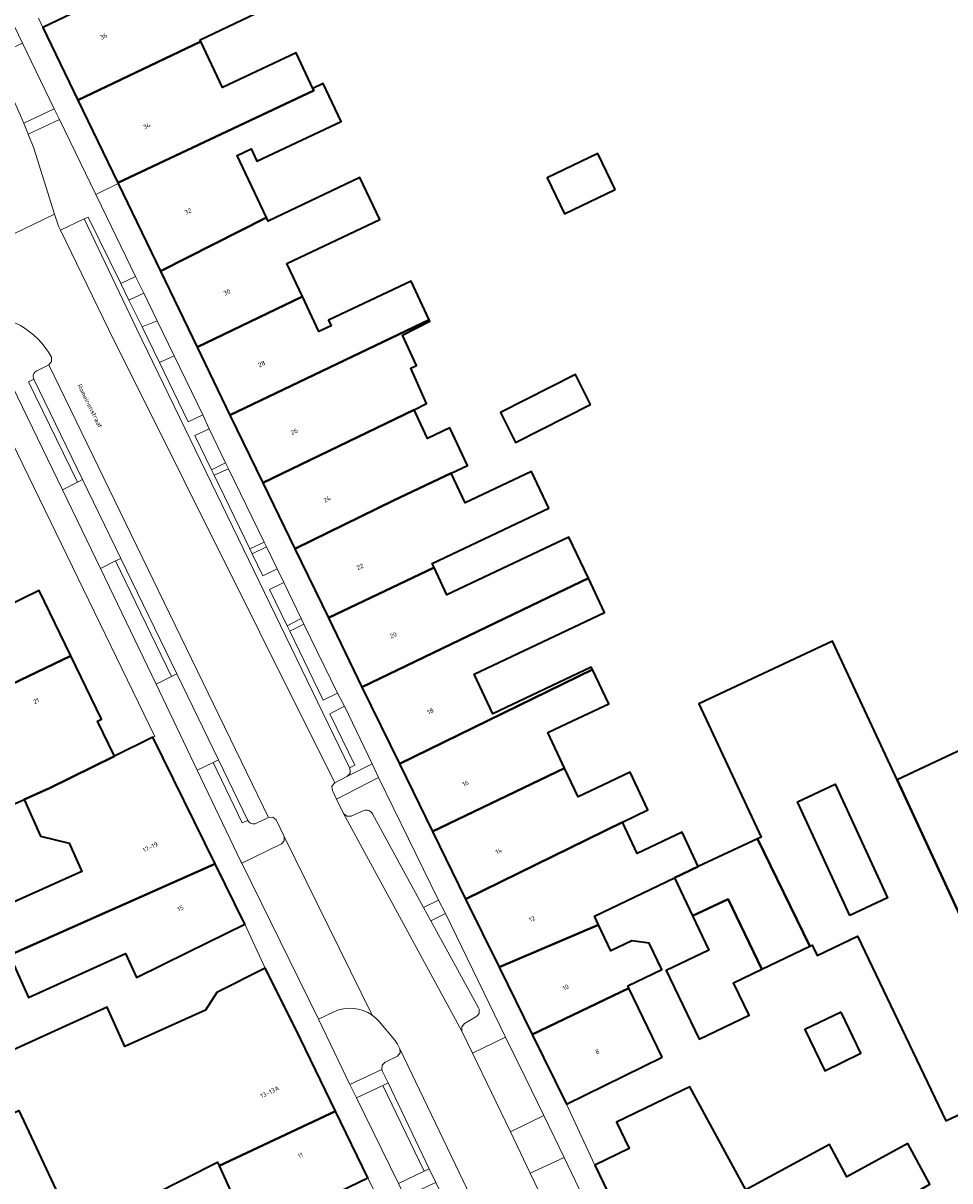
# Model space of a CAD drawing. Header units: metres. Extents: x 197700 to 204338, y 317132 to 325229.
# Tile 262 of 656: x 200334 to 200407, y 318906 to 318997. Entities that reach past the tile are written whole.
import ezdxf
from ezdxf.enums import TextEntityAlignment as Align

# ---------------------------------------------------------------- set-up
doc = ezdxf.new("R2010")
doc.units = ezdxf.units.M
for name, color, linetype, lineweight in [('B-WE-GR-BEPLANTING_CULTUUR_BODEMBEDEKKER-GV', 90, 'Continuous', 18), ('B-WE-GR-BEPLANTING_CULTUUR_HEESTERS-GV', 90, 'Continuous', 18), ('B-WE-OG-BEBOUWING-GV', 7, 'Continuous', 35), ('B-WE-OG-BEBOUWING-T18', 10, 'Continuous', 18), ('B-WE-OG-TERREIN_ERF-GV', 7, 'Continuous', 18), ('B-WE-OG-TOPOGRAFIE-T18', 10, 'Continuous', 18), ('B-WE-VH-VERHARDING_ASFALT-GV', 252, 'Continuous', 18), ('B-WE-VH-VERHARDING_BETONSTRAATSTEEN-GV', 252, 'Continuous', 18), ('B-WE-VH-VERHARDING_OPEN-GV', 252, 'Continuous', 18), ('B-WE-VH-VERHARDING_STRAATBAKSTEEN-GV', 252, 'Continuous', 18), ('B-WE-VH-VERHARDING_TEGEL-GV', 252, 'Continuous', 18)]:
    doc.layers.add(name, color=color, linetype=linetype, lineweight=lineweight)
doc.styles.add('NLCS-ISO-M200-T18', font='NLCS-ISO.ttf', dxfattribs={"height": 0.36})

msp = doc.modelspace()

# ---------------------------------------------------------------- linework, layer by layer
at = {"layer": 'B-WE-GR-BEPLANTING_CULTUUR_BODEMBEDEKKER-GV'}
for points in [[(200352.719, 318956.594), (200349.922, 318962.358), (200348.787, 318961.856), (200351.594, 318956.066)], [(200351.784, 318955.674), (200352.619, 318953.951), (200353.743, 318954.485), (200352.895, 318956.232)], [(200358.489, 318944.709), (200355.849, 318950.154), (200354.737, 318949.592), (200357.363, 318944.177)]]:
    msp.add_lwpolyline(points, close=True, dxfattribs=at)
at = {"layer": 'B-WE-GR-BEPLANTING_CULTUUR_HEESTERS-GV'}
for points in [[(200333.821, 318989.547), (200336.207, 318990.682), (200333.715, 318995.84), (200331.365, 318994.745), (200333.024, 318991.33)], [(200334.162, 318988.688), (200334.596, 318987.585), (200336.242, 318982.39), (200336.543, 318981.442), (200336.697, 318981.125), (200338.56, 318982.011), (200338.875, 318982.161), (200341.444, 318976.934), (200342.615, 318977.49), (200339.931, 318983.006), (200339.474, 318983.949), (200336.614, 318989.844)], [(200343.253, 318976.18), (200342.092, 318975.617), (200343.121, 318973.523), (200344.317, 318973.993)], [(200347.909, 318966.611), (200345.653, 318971.247), (200344.484, 318970.721), (200346.754, 318966.054)], [(200348.579, 318962.286), (200349.692, 318962.833), (200348.391, 318965.513), (200347.275, 318964.975)], [(200345.445, 318946.035), (200341.04, 318955.117), (200339.863, 318954.53), (200344.229, 318945.43)], [(200355.644, 318950.578), (200354.27, 318953.412), (200353.145, 318952.875), (200354.534, 318950.01)], [(200365.306, 318907.112), (200362.064, 318913.865), (200359.991, 318912.878), (200363.281, 318906.146)], [(200376.306, 318908.206), (200373.647, 318906.952), (200378.252, 318897.382), (200380.882, 318898.664)]]:
    msp.add_lwpolyline(points, close=True, dxfattribs=at)
for points in [[(200335.986, 318971.155, 0.282926), (200330.189, 318974.459)], [(200334.614, 318969.402, -0.437853), (200334.854, 318970.068)], [(200359.442, 318938.847, -0.40411), (200359.229, 318938.165)], [(200360.562, 318935.477, -0.415258), (200361.229, 318935.224)], [(200352.116, 318934.486, -0.430845), (200351.437, 318934.712)], [(200361.209, 318919.392, 0.261475), (200358.203, 318919.66)], [(200369.584, 318919.958, -0.404522), (200369.369, 318919.247)]]:
    msp.add_lwpolyline(points, format="xyb", dxfattribs=at)
for points in [[(200330.189, 318974.459), (200336.85, 318960.717), (200338.029, 318961.314), (200334.2, 318969.204), (200334.614, 318969.402)], [(200335.794, 318970.546), (200336.01, 318970.812), (200335.986, 318971.155)], [(200334.854, 318970.068), (200335.794, 318970.546)], [(200361.208, 318939.149), (200359.051, 318943.683), (200357.883, 318943.098), (200359.845, 318939.042), (200359.442, 318938.847)], [(200351.437, 318934.712), (200351.001, 318934.507), (200348.719, 318939.276), (200347.465, 318938.653), (200350.885, 318931.478), (200350.957, 318931.358), (200354.085, 318932.866), (200354.296, 318933.113), (200354.284, 318933.439), (200353.657, 318934.741), (200353.394, 318934.964), (200353.051, 318934.941)], [(200359.229, 318938.165), (200361.208, 318939.149)], [(200361.229, 318935.224), (200365.251, 318927.86), (200366.443, 318928.443), (200361.721, 318938.072), (200358.409, 318936.385), (200358.966, 318935.251), (200359.226, 318935.031), (200359.566, 318935.05), (200360.562, 318935.477)], [(200353.051, 318934.941), (200352.116, 318934.486)], [(200369.369, 318919.247), (200368.478, 318918.729), (200368.27, 318918.471), (200368.277, 318918.142), (200369.109, 318916.412), (200371.701, 318917.654), (200366.971, 318927.374), (200365.827, 318926.816), (200369.584, 318919.958)], [(200358.203, 318919.66), (200356.983, 318919.085), (200359.469, 318913.942)], [(200359.469, 318913.942), (200361.976, 318915.123), (200362.013, 318915.447), (200362.241, 318915.683), (200363.196, 318916.168), (200363.409, 318916.422), (200363.388, 318916.753), (200363.209, 318917.097), (200362.994, 318917.421), (200361.771, 318918.895), (200361.505, 318919.16), (200361.209, 318919.392)]]:
    msp.add_lwpolyline(points, dxfattribs=at)
at = {"layer": 'B-WE-OG-BEBOUWING-GV'}
for points in [[(200338.077, 318991.353), (200347.743, 318995.972), (200347.678, 318996.11), (200352.581, 318998.427), (200351.211, 319001.325), (200352.785, 319002.069), (200351.503, 319004.781), (200341.092, 318999.86), (200335.317, 318997.075)], [(200341.213, 318984.849), (200356.635, 318992.123), (200356.561, 318992.281), (200355.236, 318995.086), (200349.454, 318992.353), (200347.743, 318995.972), (200338.077, 318991.353)], [(200356.635, 318992.123), (200341.213, 318984.849), (200341.231, 318984.813), (200344.557, 318977.915), (200352.906, 318982.131), (200350.603, 318987.004), (200351.699, 318987.522), (200352.157, 318986.553), (200358.767, 318989.678), (200357.359, 318992.658), (200356.561, 318992.281)], [(200380.318, 318984.337), (200378.966, 318987.154), (200374.991, 318985.245), (200376.344, 318982.428)], [(200347.446, 318971.924), (200355.733, 318975.914), (200354.508, 318978.505), (200361.818, 318981.96), (200360.258, 318985.262), (200353.039, 318981.85), (200352.906, 318982.131), (200344.557, 318977.915)], [(200347.446, 318971.924), (200350.024, 318966.579), (200365.709, 318974.078), (200364.276, 318977.109), (200357.788, 318974.043), (200357.989, 318973.617), (200357.033, 318973.164), (200355.733, 318975.914)], [(200350.024, 318966.579), (200352.614, 318961.247), (200364.508, 318967.009), (200365.497, 318967.488), (200364.264, 318970.275), (200364.714, 318970.482), (200363.604, 318972.884), (200365.762, 318973.967), (200365.709, 318974.078)], [(200378.391, 318967.414), (200377.202, 318969.768), (200371.302, 318966.788), (200372.492, 318964.434)], [(200355.131, 318956.064), (200362.885, 318959.873), (200367.419, 318962.016), (200368.72, 318962.631), (200367.323, 318965.587), (200365.56, 318964.754), (200364.508, 318967.009), (200352.614, 318961.247)], [(200355.131, 318956.064), (200357.769, 318950.633), (200366.085, 318954.61), (200365.935, 318954.927), (200375.108, 318959.263), (200373.74, 318962.158), (200368.52, 318959.691), (200367.419, 318962.016), (200362.885, 318959.873)], [(200360.411, 318945.193), (200375.1, 318952.275), (200378.222, 318953.751), (200376.689, 318956.994), (200367.101, 318952.462), (200366.085, 318954.61), (200357.769, 318950.633)], [(200378.222, 318953.751), (200375.1, 318952.275), (200360.411, 318945.193), (200363.366, 318939.147), (200378.54, 318946.583), (200378.452, 318946.768), (200370.695, 318943.102), (200369.229, 318946.204), (200379.496, 318951.057)], [(200337.517, 318947.651), (200335.026, 318952.79), (200329.607, 318950.154), (200328.278, 318952.885), (200322.076, 318949.908), (200323.439, 318947.061), (200327.574, 318949.041), (200329.948, 318944.084), (200326.177, 318942.279), (200326.205, 318942.216)], [(200402.517, 318937.907), (200397.412, 318948.808), (200386.907, 318943.888), (200391.821, 318933.395), (200391.517, 318933.253), (200395.629, 318924.809), (200395.82, 318924.9), (200396.215, 318924.073), (200399.396, 318925.594), (200406.336, 318911.078), (200413.336, 318914.373), (200407.42, 318927.243)], [(200337.517, 318947.651), (200326.205, 318942.216), (200329.666, 318934.486), (200333.842, 318936.358), (200335.831, 318937.249), (200340.96, 318939.773), (200339.607, 318942.524), (200339.927, 318942.679)], [(200365.966, 318933.826), (200376.339, 318938.818), (200375.018, 318941.612), (200376.974, 318942.537), (200379.817, 318943.88), (200378.54, 318946.583), (200363.366, 318939.147)], [(200415.687, 318931.085), (200416.537, 318931.483), (200411.548, 318942.136), (200402.517, 318937.907), (200407.42, 318927.243), (200410.918, 318928.851)], [(200348.869, 318931.297), (200343.969, 318941.253), (200340.96, 318939.773), (200335.831, 318937.249), (200333.842, 318936.358), (200335.139, 318933.46), (200337.397, 318932.906), (200338.387, 318930.694), (200321.124, 318922.968), (200322.605, 318919.66), (200328.335, 318922.184), (200332.691, 318924.117)], [(200376.339, 318938.818), (200365.966, 318933.826), (200368.563, 318928.513), (200380.896, 318934.583), (200382.905, 318935.533), (200381.501, 318938.502), (200379.359, 318937.49), (200377.404, 318936.566)], [(200398.77, 318927.241), (200394.659, 318936.177), (200397.638, 318937.547), (200401.749, 318928.611)], [(200386.864, 318931.073), (200385.585, 318933.78), (200382.063, 318932.115), (200380.896, 318934.583), (200368.563, 318928.513), (200371.199, 318923.159), (200379.008, 318926.504), (200378.689, 318927.165), (200384.984, 318930.201)], [(200386.864, 318931.073), (200384.984, 318930.201), (200386.421, 318927.194), (200389.215, 318928.519), (200391.86, 318923.006), (200395.629, 318924.809), (200391.517, 318933.253)], [(200346.721, 318924.337), (200351.207, 318926.545), (200348.869, 318931.297), (200332.691, 318924.117), (200334.177, 318920.782), (200341.817, 318924.241), (200342.676, 318922.346)], [(200386.421, 318927.194), (200387.703, 318924.512), (200384.347, 318922.907), (200386.928, 318917.509), (200390.858, 318919.388), (200389.637, 318921.943), (200391.86, 318923.006), (200389.215, 318928.519)], [(200379.008, 318926.504), (200371.199, 318923.159), (200373.798, 318917.881), (200381.397, 318921.526), (200381.314, 318921.698), (200383.996, 318922.992), (200383.007, 318925.043), (200381.631, 318925.249), (200379.994, 318924.459)], [(200341.313, 318903.911), (200349.065, 318907.829), (200349.192, 318907.548), (200358.335, 318911.835), (200355.186, 318918.346), (200352.803, 318923.087), (200348.991, 318921.171), (200348.101, 318919.789), (200341.763, 318916.92), (200340.365, 318920.007), (200331.204, 318915.859), (200329.86, 318918.828), (200328.335, 318922.184), (200322.605, 318919.66), (200322.644, 318919.573), (200322.156, 318919.355), (200323.625, 318916.242), (200323.97, 318916.404), (200324.256, 318915.794), (200326.17, 318911.718), (200327.408, 318909.08), (200333.425, 318911.904), (200337.923, 318902.32)], [(200384.023, 318916.083), (200381.397, 318921.526), (200373.798, 318917.881), (200376.506, 318912.382), (200380.992, 318914.591)], [(200398.087, 318919.62), (200395.252, 318918.252), (200396.812, 318915.021), (200399.647, 318916.391)], [(200378.726, 318907.597), (200381.852, 318901.114), (200387.166, 318903.677), (200390.484, 318897.752), (200390.72, 318897.378), (200391.87, 318898.035), (200391.638, 318898.516), (200395.408, 318900.465), (200395.58, 318900.132), (200395.945, 318900.338), (200395.813, 318900.576), (200398.214, 318901.933), (200400.446, 318903.184), (200400.359, 318903.34), (200405.081, 318906.108), (200403.356, 318909.293), (200398.546, 318906.687), (200397.176, 318909.216), (200390.597, 318905.653), (200386.203, 318913.767), (200384.94, 318913.158), (200380.425, 318910.981), (200381.428, 318908.9)], [(200349.192, 318907.548), (200350.345, 318904.989), (200339.161, 318899.738), (200339.5, 318899.066), (200341.3, 318895.496), (200344.981, 318897.601), (200347.285, 318898.919), (200346.953, 318899.402), (200349.853, 318900.949), (200356.366, 318904.422), (200360.867, 318906.599), (200358.335, 318911.835)]]:
    msp.add_lwpolyline(points, close=True, dxfattribs=at)
at = {"layer": 'B-WE-OG-TERREIN_ERF-GV'}
for points in [[(200334.968, 318997.8), (200335.317, 318997.075), (200341.092, 318999.86)], [(200352.581, 318998.427), (200347.678, 318996.11), (200347.743, 318995.972), (200349.454, 318992.353), (200355.236, 318995.086), (200356.561, 318992.281), (200357.359, 318992.658), (200358.767, 318989.678), (200352.157, 318986.553), (200351.699, 318987.522), (200350.603, 318987.004), (200352.906, 318982.131), (200353.039, 318981.85), (200360.258, 318985.262), (200361.818, 318981.96), (200354.508, 318978.505), (200355.733, 318975.914), (200357.033, 318973.164), (200357.989, 318973.617), (200357.788, 318974.043), (200364.276, 318977.109), (200365.709, 318974.078), (200365.762, 318973.967), (200363.604, 318972.884), (200364.714, 318970.482), (200364.264, 318970.275), (200365.497, 318967.488), (200364.508, 318967.009), (200365.56, 318964.754), (200367.323, 318965.587), (200368.72, 318962.631), (200367.419, 318962.016), (200368.52, 318959.691), (200373.74, 318962.158), (200375.108, 318959.263), (200365.935, 318954.927), (200366.085, 318954.61), (200367.101, 318952.462), (200376.689, 318956.994), (200378.222, 318953.751), (200379.496, 318951.057), (200369.229, 318946.204), (200370.695, 318943.102), (200378.452, 318946.768), (200378.54, 318946.583), (200379.817, 318943.88), (200376.974, 318942.537), (200375.018, 318941.612), (200376.339, 318938.818), (200377.404, 318936.566), (200379.359, 318937.49), (200381.501, 318938.502), (200382.905, 318935.533), (200380.896, 318934.583), (200382.063, 318932.115), (200385.585, 318933.78), (200386.864, 318931.073), (200391.517, 318933.253), (200391.821, 318933.395), (200386.907, 318943.888), (200397.412, 318948.808), (200402.517, 318937.907), (200411.548, 318942.136)], [(200329.607, 318950.154), (200335.026, 318952.79), (200337.517, 318947.651), (200339.927, 318942.679), (200339.607, 318942.524), (200340.96, 318939.773), (200343.969, 318941.253), (200344.119, 318941.305), (200329.83, 318970.69)], [(200321.124, 318922.968), (200338.387, 318930.694), (200337.397, 318932.906), (200335.139, 318933.46), (200333.842, 318936.358), (200329.666, 318934.486)], [(200413.336, 318914.373), (200406.336, 318911.078), (200399.396, 318925.594), (200396.215, 318924.073), (200395.82, 318924.9), (200395.629, 318924.809), (200391.86, 318923.006), (200389.637, 318921.943), (200390.858, 318919.388), (200386.928, 318917.509), (200384.347, 318922.907), (200387.703, 318924.512), (200386.421, 318927.194), (200384.984, 318930.201), (200378.689, 318927.165), (200379.008, 318926.504), (200379.994, 318924.459), (200381.631, 318925.249), (200383.007, 318925.043), (200383.996, 318922.992), (200381.314, 318921.698), (200381.397, 318921.526), (200384.023, 318916.083), (200380.992, 318914.591), (200376.506, 318912.382), (200378.726, 318907.597), (200381.428, 318908.9), (200380.425, 318910.981), (200384.94, 318913.158), (200386.203, 318913.767), (200390.597, 318905.653), (200397.176, 318909.216), (200398.546, 318906.687), (200403.356, 318909.293), (200405.081, 318906.108)], [(200337.923, 318902.32), (200333.425, 318911.904), (200327.408, 318909.08), (200326.17, 318911.718), (200323.956, 318910.679), (200322.043, 318914.755), (200324.256, 318915.794), (200323.97, 318916.404), (200323.625, 318916.242), (200316.884, 318913.078), (200319.132, 318908.289), (200320.368, 318905.655)], [(200350.345, 318904.989), (200349.192, 318907.548), (200349.065, 318907.829), (200341.313, 318903.911)], [(200375.406, 318877.199), (200360.867, 318906.599), (200356.366, 318904.422)]]:
    msp.add_lwpolyline(points, dxfattribs=at)
for points in [[(200380.318, 318984.337), (200376.344, 318982.428), (200374.991, 318985.245), (200378.966, 318987.154)], [(200378.391, 318967.414), (200372.492, 318964.434), (200371.302, 318966.788), (200377.202, 318969.768)], [(200398.77, 318927.241), (200401.749, 318928.611), (200397.638, 318937.547), (200394.659, 318936.177)], [(200352.803, 318923.087), (200351.207, 318926.545), (200346.721, 318924.337), (200342.676, 318922.346), (200341.817, 318924.241), (200334.177, 318920.782), (200332.691, 318924.117), (200328.335, 318922.184), (200329.86, 318918.828), (200331.204, 318915.859), (200340.365, 318920.007), (200341.763, 318916.92), (200348.101, 318919.789), (200348.991, 318921.171)], [(200398.087, 318919.62), (200399.647, 318916.391), (200396.812, 318915.021), (200395.252, 318918.252)]]:
    msp.add_lwpolyline(points, close=True, dxfattribs=at)
at = {"layer": 'B-WE-VH-VERHARDING_ASFALT-GV'}
msp.add_lwpolyline([(200381.852, 318901.114), (200378.726, 318907.597), (200376.506, 318912.382), (200373.798, 318917.881), (200371.199, 318923.159), (200368.563, 318928.513), (200365.966, 318933.826), (200363.366, 318939.147), (200360.411, 318945.193), (200357.769, 318950.633), (200355.131, 318956.064), (200352.614, 318961.247), (200350.024, 318966.579), (200347.446, 318971.924), (200344.557, 318977.915), (200341.231, 318984.813), (200339.474, 318983.949), (200339.931, 318983.006), (200342.615, 318977.49), (200343.253, 318976.18), (200344.317, 318973.993), (200345.653, 318971.247), (200347.909, 318966.611), (200348.391, 318965.513), (200349.692, 318962.833), (200349.922, 318962.358), (200352.719, 318956.594), (200352.895, 318956.232), (200353.743, 318954.485), (200354.27, 318953.412), (200355.644, 318950.578), (200355.849, 318950.154), (200358.489, 318944.709), (200359.051, 318943.683), (200361.208, 318939.149), (200361.721, 318938.072), (200366.443, 318928.443), (200366.971, 318927.374), (200371.701, 318917.654), (200373.236, 318914.505), (200374.704, 318911.495), (200376.306, 318908.206), (200380.882, 318898.664)], dxfattribs=at)
at = {"layer": 'B-WE-VH-VERHARDING_BETONSTRAATSTEEN-GV'}
for points in [[(200336.242, 318982.39), (200334.596, 318987.585), (200334.162, 318988.688), (200333.853, 318989.475), (200333.821, 318989.547), (200333.024, 318991.33), (200331.365, 318994.745), (200328.256, 319001.229)], [(200368.277, 318918.142), (200358.966, 318935.251), (200358.409, 318936.385), (200358.089, 318937.065), (200358.053, 318937.404), (200358.269, 318937.669), (200340.475, 318973.341), (200336.697, 318981.125), (200336.543, 318981.442), (200336.242, 318982.39), (200328.175, 318978.5), (200326.065, 318977.449), (200325.926, 318977.382), (200327.73, 318973.791), (200328.209, 318973.999), (200329.181, 318974.303), (200330.189, 318974.459)], [(200328.175, 318978.5), (200336.242, 318982.39)], [(200338.56, 318982.011), (200336.697, 318981.125), (200340.475, 318973.341), (200358.269, 318937.669), (200359.229, 318938.165)], [(200359.442, 318938.847), (200342.707, 318973.332), (200338.56, 318982.011)], [(200335.986, 318971.155), (200336.01, 318970.812), (200335.794, 318970.546), (200353.051, 318934.941), (200353.394, 318934.964), (200353.657, 318934.741), (200354.284, 318933.439), (200361.209, 318919.392), (200361.505, 318919.16), (200361.771, 318918.895), (200362.994, 318917.421), (200363.209, 318917.097), (200363.388, 318916.753), (200381.719, 318878.547), (200382.261, 318877.422), (200382.559, 318876.798)], [(200352.116, 318934.486), (200353.051, 318934.941), (200335.794, 318970.546), (200334.854, 318970.068)], [(200334.614, 318969.402), (200338.436, 318961.52), (200341.444, 318955.318), (200345.849, 318946.236), (200349.126, 318939.478)], [(200349.126, 318939.478), (200351.437, 318934.712)], [(200360.562, 318935.477), (200359.566, 318935.05), (200359.226, 318935.031), (200358.966, 318935.251)], [(200358.966, 318935.251), (200368.277, 318918.142), (200368.27, 318918.471), (200368.478, 318918.729), (200369.369, 318919.247)], [(200369.584, 318919.958), (200365.827, 318926.816), (200365.251, 318927.86), (200361.229, 318935.224)], [(200386.767, 318879.665), (200386.138, 318880.92), (200383.874, 318885.644), (200378.252, 318897.382), (200373.647, 318906.952), (200372.086, 318910.206), (200369.109, 318916.412), (200368.277, 318918.142)], [(200380.178, 318878.302), (200381.118, 318878.75), (200381.46, 318878.771), (200381.719, 318878.547), (200363.388, 318916.753), (200363.409, 318916.422), (200363.196, 318916.168), (200362.241, 318915.683), (200362.013, 318915.447), (200361.976, 318915.123), (200361.992, 318915.064), (200362.015, 318915.009), (200362.471, 318914.059), (200365.711, 318907.305), (200366.226, 318906.233), (200371.232, 318895.8), (200372.892, 318892.339), (200375.15, 318887.635)]]:
    msp.add_lwpolyline(points, dxfattribs=at)
for points in [[(200330.189, 318974.459, -0.282926), (200335.986, 318971.155)], [(200334.854, 318970.068, 0.437853), (200334.614, 318969.402)], [(200359.229, 318938.165, 0.40411), (200359.442, 318938.847)], [(200361.229, 318935.224, 0.415258), (200360.562, 318935.477)], [(200351.437, 318934.712, 0.430845), (200352.116, 318934.486)], [(200369.369, 318919.247, 0.404522), (200369.584, 318919.958)]]:
    msp.add_lwpolyline(points, format="xyb", dxfattribs=at)
at = {"layer": 'B-WE-VH-VERHARDING_OPEN-GV'}
for points in [[(200333.821, 318989.547), (200333.853, 318989.475), (200334.162, 318988.688), (200336.614, 318989.844), (200336.207, 318990.682)], [(200348.787, 318961.856), (200348.579, 318962.286), (200347.275, 318964.975), (200348.391, 318965.513), (200347.909, 318966.611), (200346.754, 318966.054), (200344.484, 318970.721), (200343.121, 318973.523), (200342.092, 318975.617), (200341.444, 318976.934), (200338.875, 318982.161), (200338.56, 318982.011), (200342.707, 318973.332), (200359.442, 318938.847), (200359.845, 318939.042), (200357.883, 318943.098), (200359.051, 318943.683), (200358.489, 318944.709), (200357.363, 318944.177), (200354.737, 318949.592), (200354.534, 318950.01), (200353.145, 318952.875), (200354.27, 318953.412), (200353.743, 318954.485), (200352.619, 318953.951), (200351.784, 318955.674), (200351.594, 318956.066)], [(200343.253, 318976.18), (200342.615, 318977.49), (200341.444, 318976.934), (200342.092, 318975.617)], [(200344.484, 318970.721), (200345.653, 318971.247), (200344.317, 318973.993), (200343.121, 318973.523)], [(200349.692, 318962.833), (200348.579, 318962.286), (200348.787, 318961.856), (200349.922, 318962.358)], [(200352.719, 318956.594), (200351.594, 318956.066), (200351.784, 318955.674), (200352.895, 318956.232)], [(200354.737, 318949.592), (200355.849, 318950.154), (200355.644, 318950.578), (200354.534, 318950.01)], [(200351.437, 318934.712), (200349.126, 318939.478), (200348.719, 318939.276), (200351.001, 318934.507)], [(200361.721, 318938.072), (200361.208, 318939.149), (200359.229, 318938.165), (200358.269, 318937.669), (200358.053, 318937.404), (200358.089, 318937.065), (200358.409, 318936.385)], [(200366.971, 318927.374), (200366.443, 318928.443), (200365.251, 318927.86), (200365.827, 318926.816)]]:
    msp.add_lwpolyline(points, close=True, dxfattribs=at)
at = {"layer": 'B-WE-VH-VERHARDING_STRAATBAKSTEEN-GV'}
for points in [[(200330.597, 319002.303), (200333.715, 318995.84), (200336.207, 318990.682), (200336.614, 318989.844), (200339.474, 318983.949), (200341.231, 318984.813), (200341.213, 318984.849), (200338.077, 318991.353), (200335.317, 318997.075), (200334.968, 318997.8)], [(200361.209, 318919.392), (200354.284, 318933.439), (200354.296, 318933.113), (200354.085, 318932.866), (200350.957, 318931.358), (200356.983, 318919.085), (200358.203, 318919.66)]]:
    msp.add_lwpolyline(points, dxfattribs=at)
for points in [[(200341.444, 318955.318), (200338.436, 318961.52), (200338.029, 318961.314), (200336.85, 318960.717), (200339.863, 318954.53), (200341.04, 318955.117)], [(200347.465, 318938.653), (200348.719, 318939.276), (200349.126, 318939.478), (200345.849, 318946.236), (200345.445, 318946.035), (200344.229, 318945.43)], [(200373.236, 318914.505), (200371.701, 318917.654), (200369.109, 318916.412), (200372.086, 318910.206), (200374.704, 318911.495)], [(200373.647, 318906.952), (200376.306, 318908.206), (200374.704, 318911.495), (200372.086, 318910.206)]]:
    msp.add_lwpolyline(points, close=True, dxfattribs=at)
msp.add_lwpolyline([(200358.203, 318919.66, -0.261475), (200361.209, 318919.392)], format="xyb", dxfattribs=at)
at = {"layer": 'B-WE-VH-VERHARDING_TEGEL-GV'}
msp.add_lwpolyline([(200363.281, 318906.146), (200359.991, 318912.878), (200359.469, 318913.942), (200356.983, 318919.085), (200350.957, 318931.358), (200350.885, 318931.478), (200347.465, 318938.653), (200344.229, 318945.43), (200339.863, 318954.53), (200336.85, 318960.717), (200330.189, 318974.459), (200329.181, 318974.303), (200328.209, 318973.999), (200327.73, 318973.791), (200329.83, 318970.69), (200344.119, 318941.305), (200343.969, 318941.253), (200348.869, 318931.297), (200351.207, 318926.545), (200352.803, 318923.087), (200355.186, 318918.346), (200358.335, 318911.835), (200360.867, 318906.599), (200375.406, 318877.199)], dxfattribs=at)
for points in [[(200338.029, 318961.314), (200338.436, 318961.52), (200334.614, 318969.402), (200334.2, 318969.204)], [(200341.04, 318955.117), (200345.445, 318946.035), (200345.849, 318946.236), (200341.444, 318955.318)], [(200361.976, 318915.123), (200359.469, 318913.942), (200359.991, 318912.878), (200362.064, 318913.865), (200362.471, 318914.059), (200362.015, 318915.009), (200361.992, 318915.064)], [(200362.064, 318913.865), (200365.306, 318907.112), (200365.711, 318907.305), (200362.471, 318914.059)], [(200365.809, 318906.034), (200366.226, 318906.233), (200365.711, 318907.305), (200365.306, 318907.112), (200363.281, 318906.146), (200363.812, 318905.082)]]:
    msp.add_lwpolyline(points, close=True, dxfattribs=at)

# ---------------------------------------------------------------- texts
at = {"layer": 'B-WE-OG-BEBOUWING-T18', "style": 'NLCS-ISO-M200-T18'}
for s, rotation, p in [('36', 25.7, (200340.087, 318996.374)), ('34', 25.7, (200343.495, 318989.327)), ('32', 25.7, (200346.735, 318982.608)), ('30', 25.7, (200349.798, 318976.255)), ('28', 25.7, (200352.521, 318970.609)), ('26', 25.9, (200355.094, 318965.295)), ('24', 25.9, (200357.679, 318959.974)), ('22', 25.9, (200360.261, 318954.659)), ('20', 25.9, (200362.872, 318949.281)), ('21', 25.8, (200334.796, 318944.095)), ('18', 26, (200365.791, 318943.295)), ('16', 26, (200368.564, 318937.62)), ('17-19', 26.2, (200343.77, 318932.599)), ('14', 26, (200371.166, 318932.297)), ('15', 26.2, (200346.137, 318927.788)), ('12', 26.2, (200373.786, 318926.961)), ('10', 26.2, (200376.434, 318921.583)), ('8', 26.2, (200378.926, 318916.521)), ('13-13A', 25.8, (200353.16, 318913.349)), ('11', 25.8, (200355.572, 318908.361))]:
    msp.add_text(s, height=0.36, rotation=rotation, dxfattribs=at).set_placement(p, align=Align.MIDDLE)
at = {"layer": 'B-WE-OG-TOPOGRAFIE-T18', "style": 'NLCS-ISO-M200-T18'}
msp.add_text('Romeinenstraat', height=0.36, rotation=296.5, dxfattribs=at).set_placement((200339.018, 318967.315), align=Align.MIDDLE)

doc.saveas('drawing.dxf')
